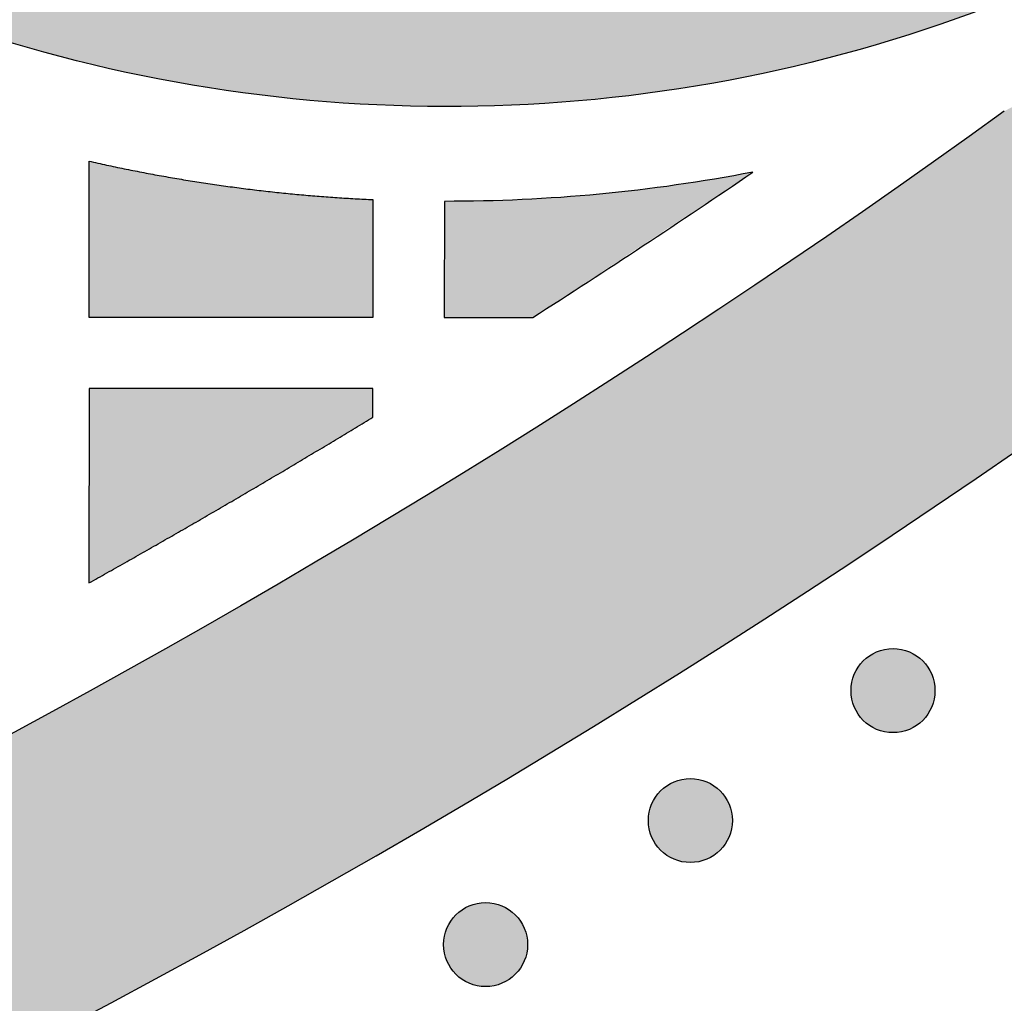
# Model space of a CAD drawing. Header units: millimetres. Extents: x -3873 to -97, y 912 to 4165.
# Tile 447 of 656: x -1476 to -1435, y 2566 to 2607. Entities that reach past the tile are written whole.
import ezdxf

# ---------------------------------------------------------------- set-up
doc = ezdxf.new("R2010")
doc.units = ezdxf.units.MM
doc.layers.add('pattern', color=7, linetype='Continuous', true_color=0x000000)

msp = doc.modelspace()

# ---------------------------------------------------------------- hatches: boundary and pattern name
at = {"layer": 'pattern'}
for points in [[(-1506.426, 2685.341), (-1505.53, 2686.481), (-1504.664, 2687.648), (-1503.83, 2688.842), (-1503.027, 2690.062), (-1502.258, 2691.306), (-1501.524, 2692.572), (-1500.825, 2693.86), (-1500.162, 2695.167), (-1499.537, 2696.493), (-1498.949, 2697.835), (-1498.401, 2699.192), (-1497.891, 2700.563), (-1497.42, 2701.945), (-1496.99, 2703.337), (-1496.6, 2704.737), (-1496.25, 2706.143), (-1496.062, 2704.601), (-1495.833, 2703.061), (-1495.564, 2701.524), (-1495.254, 2699.993), (-1494.903, 2698.467), (-1494.512, 2696.95), (-1494.08, 2695.443), (-1493.609, 2693.947), (-1493.099, 2692.464), (-1492.55, 2690.995), (-1491.963, 2689.543), (-1491.338, 2688.107), (-1490.677, 2686.691), (-1489.981, 2685.295), (-1489.249, 2683.921), (-1488.484, 2682.569), (-1489.465, 2680.77), (-1490.391, 2678.938), (-1491.26, 2677.076), (-1492.07, 2675.187), (-1492.821, 2673.274), (-1493.511, 2671.339), (-1494.139, 2669.385), (-1494.705, 2667.415), (-1494.94, 2666.514), (-1495.159, 2665.607), (-1495.363, 2664.693), (-1495.551, 2663.775), (-1495.722, 2662.851), (-1495.877, 2661.923), (-1496.016, 2660.99), (-1496.138, 2660.054), (-1496.243, 2659.115), (-1496.331, 2658.173), (-1496.402, 2657.228), (-1496.456, 2656.281), (-1496.493, 2655.333), (-1496.513, 2654.384), (-1496.515, 2653.435), (-1496.501, 2652.485), (-1496.469, 2651.536), (-1496.419, 2650.588), (-1496.353, 2649.641), (-1496.269, 2648.696), (-1496.169, 2647.753), (-1496.051, 2646.813), (-1495.917, 2645.877), (-1495.765, 2644.944), (-1495.597, 2644.015), (-1495.413, 2643.09), (-1495.212, 2642.171), (-1494.996, 2641.257), (-1494.763, 2640.348), (-1494.515, 2639.446), (-1494.251, 2638.551), (-1493.972, 2637.663), (-1493.692, 2636.84), (-1493.387, 2636.021), (-1493.057, 2635.206), (-1492.701, 2634.397), (-1492.32, 2633.593), (-1491.914, 2632.798), (-1491.482, 2632.011), (-1491.026, 2631.235), (-1490.545, 2630.469), (-1490.04, 2629.716), (-1489.511, 2628.976), (-1488.959, 2628.251), (-1488.385, 2627.541), (-1487.789, 2626.848), (-1487.171, 2626.172), (-1486.534, 2625.515), (-1485.877, 2624.878), (-1485.201, 2624.261), (-1484.508, 2623.664), (-1483.798, 2623.09), (-1483.073, 2622.539), (-1482.333, 2622.01), (-1481.579, 2621.505), (-1480.814, 2621.024), (-1480.037, 2620.568), (-1479.25, 2620.136), (-1478.455, 2619.73), (-1477.652, 2619.349), (-1476.842, 2618.994), (-1476.027, 2618.663), (-1475.208, 2618.359), (-1474.385, 2618.079), (-1473.497, 2617.8), (-1472.601, 2617.537), (-1471.699, 2617.288), (-1470.791, 2617.056), (-1469.877, 2616.839), (-1468.957, 2616.639), (-1468.033, 2616.455), (-1467.104, 2616.287), (-1466.171, 2616.136), (-1465.234, 2616.001), (-1464.294, 2615.884), (-1463.351, 2615.783), (-1462.406, 2615.7), (-1461.459, 2615.634), (-1460.511, 2615.585), (-1459.562, 2615.553), (-1458.612, 2615.538), (-1457.663, 2615.541), (-1456.714, 2615.561), (-1455.766, 2615.598), (-1454.819, 2615.652), (-1453.875, 2615.723), (-1452.933, 2615.812), (-1451.993, 2615.917), (-1451.057, 2616.039), (-1450.125, 2616.178), (-1449.196, 2616.333), (-1448.273, 2616.505), (-1447.354, 2616.692), (-1446.441, 2616.896), (-1445.534, 2617.116), (-1444.633, 2617.351), (-1442.665, 2617.917), (-1440.713, 2618.545), (-1438.779, 2619.234), (-1436.867, 2619.984), (-1434.98, 2620.794), (-1433.12, 2621.662), (-1431.29, 2622.587), (-1429.492, 2623.567), (-1428.402, 2622.965), (-1427.3, 2622.382), (-1426.185, 2621.819), (-1425.059, 2621.278), (-1423.921, 2620.758), (-1422.774, 2620.259), (-1421.616, 2619.782), (-1420.45, 2619.328), (-1419.275, 2618.896), (-1418.092, 2618.486), (-1416.902, 2618.099), (-1415.705, 2617.735), (-1414.503, 2617.395), (-1413.295, 2617.078), (-1412.083, 2616.784), (-1410.867, 2616.513), (-1413.774, 2615.821), (-1416.663, 2615.04), (-1419.53, 2614.171), (-1422.37, 2613.216), (-1425.18, 2612.175), (-1427.956, 2611.049), (-1430.694, 2609.842), (-1433.391, 2608.554), (-1434.688, 2608.025), (-1436.001, 2607.524), (-1437.329, 2607.049), (-1438.672, 2606.602), (-1440.028, 2606.184), (-1441.397, 2605.795), (-1442.778, 2605.436), (-1444.169, 2605.106), (-1445.57, 2604.807), (-1446.98, 2604.539), (-1448.398, 2604.302), (-1449.823, 2604.096), (-1451.253, 2603.923), (-1452.688, 2603.781), (-1454.126, 2603.672), (-1455.567, 2603.595), (-1457.009, 2603.55), (-1458.451, 2603.537), (-1459.893, 2603.557), (-1461.333, 2603.61), (-1462.77, 2603.694), (-1464.202, 2603.81), (-1465.63, 2603.959), (-1467.051, 2604.138), (-1468.466, 2604.349), (-1469.872, 2604.591), (-1471.269, 2604.863), (-1472.655, 2605.165), (-1474.031, 2605.497), (-1475.395, 2605.857), (-1476.745, 2606.246), (-1478.082, 2606.663), (-1479.229, 2607.053), (-1480.371, 2607.477), (-1481.507, 2607.938), (-1482.636, 2608.433), (-1483.755, 2608.964), (-1484.865, 2609.531), (-1485.961, 2610.132), (-1487.044, 2610.768), (-1488.111, 2611.439), (-1489.162, 2612.143), (-1490.193, 2612.879), (-1491.204, 2613.649), (-1492.194, 2614.449), (-1493.16, 2615.28), (-1494.102, 2616.141), (-1495.018, 2617.029), (-1495.907, 2617.945), (-1496.768, 2618.887), (-1497.599, 2619.853), (-1498.4, 2620.843), (-1499.169, 2621.854), (-1499.906, 2622.885), (-1500.61, 2623.935), (-1501.281, 2625.002), (-1501.917, 2626.085), (-1502.518, 2627.182), (-1503.085, 2628.291), (-1503.616, 2629.411), (-1504.112, 2630.539), (-1504.573, 2631.675), (-1504.998, 2632.817), (-1505.387, 2633.964), (-1505.894, 2635.601), (-1506.357, 2637.252), (-1506.775, 2638.915), (-1507.149, 2640.588), (-1507.686, 2643.337), (-1508.148, 2646.108), (-1508.533, 2648.897), (-1508.842, 2651.702), (-1509.072, 2654.518), (-1509.224, 2657.343), (-1509.297, 2660.173), (-1509.291, 2663.005), (-1509.205, 2665.836), (-1509.041, 2668.662), (-1508.798, 2671.481), (-1508.476, 2674.288), (-1508.078, 2677.081), (-1507.602, 2679.856), (-1507.051, 2682.61)], [(-1434.745, 2603.343), (-1440.608, 2599.19), (-1446.567, 2595.14), (-1452.618, 2591.194), (-1458.759, 2587.356), (-1464.987, 2583.629), (-1471.298, 2580.015), (-1477.691, 2576.518), (-1484.162, 2573.14), (-1490.707, 2569.883), (-1497.323, 2566.75), (-1504.007, 2563.744), (-1510.754, 2560.865), (-1517.561, 2558.117), (-1524.425, 2555.501), (-1531.341, 2553.018), (-1538.306, 2550.671), (-1545.316, 2548.461), (-1552.366, 2546.389), (-1559.452, 2544.455), (-1566.571, 2542.662), (-1573.718, 2541.009), (-1580.889, 2539.497), (-1588.08, 2538.127), (-1595.287, 2536.899), (-1602.505, 2535.813), (-1609.73, 2534.869), (-1616.959, 2534.066), (-1624.187, 2533.405), (-1631.41, 2532.884), (-1638.624, 2532.504), (-1645.825, 2532.263), (-1653.008, 2532.16), (-1653.008, 2520.16), (-1644.613, 2520.29), (-1636.193, 2520.603), (-1627.753, 2521.1), (-1619.299, 2521.784), (-1610.838, 2522.656), (-1602.375, 2523.716), (-1593.916, 2524.966), (-1585.469, 2526.405), (-1577.038, 2528.033), (-1568.632, 2529.852), (-1560.255, 2531.859), (-1551.915, 2534.055), (-1543.617, 2536.439), (-1535.369, 2539.008), (-1527.175, 2541.762), (-1519.044, 2544.699), (-1510.979, 2547.817), (-1502.988, 2551.112), (-1495.077, 2554.584), (-1487.251, 2558.227), (-1479.515, 2562.041), (-1471.875, 2566.02), (-1464.337, 2570.162), (-1456.906, 2574.463), (-1449.586, 2578.918), (-1442.382, 2583.523), (-1435.298, 2588.274), (-1428.34, 2593.167), (-1421.51, 2598.196), (-1414.813, 2603.356), (-1408.253, 2608.643), (-1401.832, 2614.052), (-1403.975, 2613.744), (-1406.115, 2613.387), (-1408.249, 2612.98), (-1410.376, 2612.524), (-1412.495, 2612.019), (-1414.603, 2611.464), (-1416.698, 2610.861), (-1418.78, 2610.21), (-1420.847, 2609.512), (-1422.896, 2608.766), (-1424.927, 2607.973), (-1426.937, 2607.135), (-1428.925, 2606.252), (-1430.89, 2605.325), (-1432.831, 2604.355)], [(-1473.411, 2594.63), (-1473.409, 2601.234), (-1471.93, 2600.915), (-1470.442, 2600.629), (-1468.948, 2600.375), (-1467.449, 2600.155), (-1465.944, 2599.968), (-1464.437, 2599.815), (-1462.927, 2599.695), (-1461.416, 2599.609), (-1461.416, 2594.631)], [(-1454.667, 2594.631), (-1445.37, 2600.77), (-1446.98, 2600.479), (-1448.598, 2600.228), (-1450.222, 2600.015), (-1451.851, 2599.841), (-1453.484, 2599.706), (-1455.119, 2599.61), (-1456.755, 2599.554), (-1458.391, 2599.537), (-1458.415, 2594.631)], [(-1473.412, 2591.63), (-1473.414, 2583.424), (-1467.383, 2586.87), (-1461.415, 2590.426), (-1461.415, 2591.631)], [(-1440.701, 2577.623), (-1440.673, 2577.595), (-1440.644, 2577.568), (-1440.614, 2577.542), (-1440.584, 2577.515), (-1440.552, 2577.49), (-1440.519, 2577.464), (-1440.486, 2577.44), (-1440.452, 2577.416), (-1440.417, 2577.392), (-1440.381, 2577.369), (-1440.345, 2577.347), (-1440.308, 2577.326), (-1440.27, 2577.306), (-1440.231, 2577.286), (-1440.191, 2577.267), (-1440.151, 2577.249), (-1440.111, 2577.232), (-1440.069, 2577.216), (-1440.027, 2577.201), (-1439.985, 2577.187), (-1439.942, 2577.174), (-1439.898, 2577.162), (-1439.855, 2577.151), (-1439.81, 2577.141), (-1439.766, 2577.132), (-1439.721, 2577.125), (-1439.675, 2577.118), (-1439.63, 2577.113), (-1439.584, 2577.109), (-1439.538, 2577.106), (-1439.493, 2577.104), (-1439.447, 2577.103), (-1439.401, 2577.104), (-1439.355, 2577.106), (-1439.309, 2577.109), (-1439.263, 2577.113), (-1439.218, 2577.118), (-1439.173, 2577.125), (-1439.128, 2577.132), (-1439.083, 2577.141), (-1439.039, 2577.151), (-1438.995, 2577.162), (-1438.951, 2577.174), (-1438.908, 2577.187), (-1438.866, 2577.201), (-1438.824, 2577.216), (-1438.783, 2577.232), (-1438.742, 2577.249), (-1438.702, 2577.267), (-1438.662, 2577.286), (-1438.624, 2577.306), (-1438.586, 2577.326), (-1438.548, 2577.348), (-1438.512, 2577.37), (-1438.476, 2577.392), (-1438.441, 2577.416), (-1438.407, 2577.44), (-1438.374, 2577.464), (-1438.341, 2577.49), (-1438.31, 2577.515), (-1438.279, 2577.542), (-1438.249, 2577.568), (-1438.22, 2577.596), (-1438.192, 2577.623), (-1438.165, 2577.651), (-1438.137, 2577.68), (-1438.111, 2577.71), (-1438.084, 2577.741), (-1438.059, 2577.773), (-1438.033, 2577.805), (-1438.009, 2577.838), (-1437.985, 2577.872), (-1437.961, 2577.907), (-1437.939, 2577.943), (-1437.917, 2577.98), (-1437.895, 2578.017), (-1437.875, 2578.055), (-1437.855, 2578.094), (-1437.836, 2578.133), (-1437.818, 2578.173), (-1437.801, 2578.214), (-1437.785, 2578.255), (-1437.77, 2578.297), (-1437.756, 2578.34), (-1437.743, 2578.383), (-1437.731, 2578.426), (-1437.72, 2578.47), (-1437.71, 2578.514), (-1437.701, 2578.559), (-1437.694, 2578.604), (-1437.687, 2578.649), (-1437.682, 2578.695), (-1437.678, 2578.74), (-1437.675, 2578.786), (-1437.673, 2578.832), (-1437.673, 2578.878), (-1437.673, 2578.924), (-1437.675, 2578.97), (-1437.678, 2579.015), (-1437.682, 2579.061), (-1437.687, 2579.106), (-1437.694, 2579.152), (-1437.701, 2579.197), (-1437.71, 2579.241), (-1437.72, 2579.286), (-1437.731, 2579.33), (-1437.743, 2579.373), (-1437.756, 2579.416), (-1437.77, 2579.458), (-1437.785, 2579.5), (-1437.801, 2579.542), (-1437.819, 2579.582), (-1437.836, 2579.623), (-1437.855, 2579.662), (-1437.875, 2579.701), (-1437.895, 2579.739), (-1437.917, 2579.776), (-1437.939, 2579.812), (-1437.962, 2579.848), (-1437.985, 2579.883), (-1438.009, 2579.917), (-1438.034, 2579.951), (-1438.059, 2579.983), (-1438.085, 2580.015), (-1438.111, 2580.045), (-1438.138, 2580.075), (-1438.165, 2580.104), (-1438.192, 2580.132), (-1438.22, 2580.16), (-1438.249, 2580.187), (-1438.279, 2580.214), (-1438.31, 2580.24), (-1438.342, 2580.266), (-1438.374, 2580.291), (-1438.407, 2580.316), (-1438.442, 2580.34), (-1438.476, 2580.363), (-1438.512, 2580.386), (-1438.549, 2580.408), (-1438.586, 2580.429), (-1438.624, 2580.45), (-1438.663, 2580.469), (-1438.702, 2580.488), (-1438.742, 2580.506), (-1438.783, 2580.523), (-1438.824, 2580.539), (-1438.866, 2580.554), (-1438.909, 2580.568), (-1438.952, 2580.581), (-1438.995, 2580.593), (-1439.039, 2580.604), (-1439.083, 2580.614), (-1439.128, 2580.623), (-1439.173, 2580.631), (-1439.218, 2580.637), (-1439.264, 2580.642), (-1439.309, 2580.647), (-1439.355, 2580.65), (-1439.401, 2580.651), (-1439.447, 2580.652), (-1439.493, 2580.651), (-1439.539, 2580.65), (-1439.585, 2580.647), (-1439.63, 2580.642), (-1439.676, 2580.637), (-1439.721, 2580.631), (-1439.766, 2580.623), (-1439.811, 2580.614), (-1439.855, 2580.604), (-1439.899, 2580.593), (-1439.942, 2580.581), (-1439.985, 2580.568), (-1440.028, 2580.554), (-1440.07, 2580.539), (-1440.111, 2580.523), (-1440.152, 2580.506), (-1440.192, 2580.488), (-1440.231, 2580.469), (-1440.27, 2580.449), (-1440.308, 2580.429), (-1440.345, 2580.408), (-1440.382, 2580.386), (-1440.417, 2580.363), (-1440.452, 2580.34), (-1440.486, 2580.315), (-1440.52, 2580.291), (-1440.552, 2580.266), (-1440.584, 2580.24), (-1440.614, 2580.214), (-1440.644, 2580.187), (-1440.673, 2580.16), (-1440.702, 2580.132), (-1440.729, 2580.104), (-1440.756, 2580.075), (-1440.783, 2580.045), (-1440.809, 2580.014), (-1440.835, 2579.983), (-1440.86, 2579.95), (-1440.885, 2579.917), (-1440.909, 2579.883), (-1440.932, 2579.848), (-1440.955, 2579.812), (-1440.977, 2579.776), (-1440.998, 2579.738), (-1441.019, 2579.7), (-1441.038, 2579.662), (-1441.057, 2579.622), (-1441.075, 2579.582), (-1441.092, 2579.541), (-1441.108, 2579.5), (-1441.123, 2579.458), (-1441.138, 2579.416), (-1441.151, 2579.373), (-1441.163, 2579.329), (-1441.174, 2579.285), (-1441.183, 2579.241), (-1441.192, 2579.196), (-1441.2, 2579.151), (-1441.206, 2579.106), (-1441.212, 2579.061), (-1441.216, 2579.015), (-1441.219, 2578.969), (-1441.221, 2578.923), (-1441.221, 2578.877), (-1441.221, 2578.832), (-1441.219, 2578.786), (-1441.216, 2578.74), (-1441.212, 2578.694), (-1441.206, 2578.649), (-1441.2, 2578.604), (-1441.192, 2578.559), (-1441.183, 2578.514), (-1441.174, 2578.47), (-1441.163, 2578.426), (-1441.151, 2578.382), (-1441.137, 2578.339), (-1441.123, 2578.297), (-1441.108, 2578.255), (-1441.092, 2578.214), (-1441.075, 2578.173), (-1441.057, 2578.133), (-1441.038, 2578.093), (-1441.019, 2578.055), (-1440.998, 2578.017), (-1440.977, 2577.979), (-1440.955, 2577.943), (-1440.932, 2577.907), (-1440.909, 2577.872), (-1440.885, 2577.838), (-1440.86, 2577.805), (-1440.835, 2577.772), (-1440.809, 2577.741), (-1440.783, 2577.71), (-1440.756, 2577.68), (-1440.729, 2577.651)], [(-1449.263, 2572.14), (-1449.235, 2572.112), (-1449.206, 2572.085), (-1449.176, 2572.058), (-1449.145, 2572.032), (-1449.114, 2572.006), (-1449.081, 2571.981), (-1449.048, 2571.956), (-1449.014, 2571.932), (-1448.979, 2571.909), (-1448.943, 2571.886), (-1448.907, 2571.864), (-1448.869, 2571.843), (-1448.831, 2571.822), (-1448.793, 2571.803), (-1448.753, 2571.784), (-1448.713, 2571.766), (-1448.672, 2571.749), (-1448.631, 2571.733), (-1448.589, 2571.718), (-1448.547, 2571.704), (-1448.504, 2571.691), (-1448.46, 2571.679), (-1448.416, 2571.668), (-1448.372, 2571.658), (-1448.327, 2571.649), (-1448.282, 2571.641), (-1448.237, 2571.635), (-1448.192, 2571.63), (-1448.146, 2571.625), (-1448.1, 2571.622), (-1448.054, 2571.621), (-1448.008, 2571.62), (-1447.962, 2571.621), (-1447.916, 2571.622), (-1447.871, 2571.625), (-1447.825, 2571.63), (-1447.78, 2571.635), (-1447.734, 2571.641), (-1447.689, 2571.649), (-1447.645, 2571.658), (-1447.6, 2571.668), (-1447.557, 2571.679), (-1447.513, 2571.691), (-1447.47, 2571.704), (-1447.428, 2571.718), (-1447.386, 2571.733), (-1447.344, 2571.749), (-1447.304, 2571.766), (-1447.264, 2571.784), (-1447.224, 2571.803), (-1447.185, 2571.823), (-1447.147, 2571.843), (-1447.11, 2571.864), (-1447.074, 2571.886), (-1447.038, 2571.909), (-1447.003, 2571.933), (-1446.969, 2571.957), (-1446.936, 2571.981), (-1446.903, 2572.006), (-1446.872, 2572.032), (-1446.841, 2572.058), (-1446.811, 2572.085), (-1446.782, 2572.112), (-1446.754, 2572.14), (-1446.726, 2572.168), (-1446.699, 2572.197), (-1446.672, 2572.227), (-1446.646, 2572.258), (-1446.62, 2572.289), (-1446.595, 2572.322), (-1446.57, 2572.355), (-1446.546, 2572.389), (-1446.523, 2572.424), (-1446.5, 2572.46), (-1446.478, 2572.496), (-1446.457, 2572.534), (-1446.436, 2572.572), (-1446.417, 2572.61), (-1446.398, 2572.65), (-1446.38, 2572.69), (-1446.363, 2572.731), (-1446.347, 2572.772), (-1446.332, 2572.814), (-1446.318, 2572.856), (-1446.305, 2572.899), (-1446.293, 2572.943), (-1446.282, 2572.987), (-1446.272, 2573.031), (-1446.263, 2573.076), (-1446.255, 2573.121), (-1446.249, 2573.166), (-1446.244, 2573.211), (-1446.239, 2573.257), (-1446.237, 2573.303), (-1446.235, 2573.349), (-1446.234, 2573.395), (-1446.235, 2573.44), (-1446.237, 2573.486), (-1446.239, 2573.532), (-1446.244, 2573.578), (-1446.249, 2573.623), (-1446.255, 2573.669), (-1446.263, 2573.713), (-1446.272, 2573.758), (-1446.282, 2573.802), (-1446.293, 2573.846), (-1446.305, 2573.89), (-1446.318, 2573.933), (-1446.332, 2573.975), (-1446.347, 2574.017), (-1446.363, 2574.059), (-1446.38, 2574.099), (-1446.398, 2574.139), (-1446.417, 2574.179), (-1446.437, 2574.218), (-1446.457, 2574.256), (-1446.478, 2574.293), (-1446.5, 2574.329), (-1446.523, 2574.365), (-1446.547, 2574.4), (-1446.571, 2574.434), (-1446.595, 2574.467), (-1446.62, 2574.5), (-1446.646, 2574.531), (-1446.673, 2574.562), (-1446.699, 2574.592), (-1446.726, 2574.621), (-1446.754, 2574.649), (-1446.782, 2574.677), (-1446.811, 2574.704), (-1446.841, 2574.731), (-1446.872, 2574.757), (-1446.903, 2574.783), (-1446.936, 2574.808), (-1446.969, 2574.832), (-1447.003, 2574.856), (-1447.038, 2574.88), (-1447.074, 2574.903), (-1447.11, 2574.925), (-1447.148, 2574.946), (-1447.186, 2574.966), (-1447.224, 2574.986), (-1447.264, 2575.005), (-1447.304, 2575.023), (-1447.345, 2575.04), (-1447.386, 2575.056), (-1447.428, 2575.071), (-1447.47, 2575.085), (-1447.513, 2575.098), (-1447.557, 2575.11), (-1447.601, 2575.121), (-1447.645, 2575.131), (-1447.69, 2575.14), (-1447.735, 2575.147), (-1447.78, 2575.154), (-1447.825, 2575.159), (-1447.871, 2575.163), (-1447.917, 2575.166), (-1447.963, 2575.168), (-1448.009, 2575.169), (-1448.055, 2575.168), (-1448.1, 2575.166), (-1448.146, 2575.163), (-1448.192, 2575.159), (-1448.237, 2575.154), (-1448.283, 2575.147), (-1448.328, 2575.14), (-1448.372, 2575.131), (-1448.416, 2575.121), (-1448.46, 2575.11), (-1448.504, 2575.098), (-1448.547, 2575.085), (-1448.589, 2575.071), (-1448.631, 2575.056), (-1448.673, 2575.04), (-1448.713, 2575.023), (-1448.753, 2575.005), (-1448.793, 2574.986), (-1448.832, 2574.966), (-1448.87, 2574.946), (-1448.907, 2574.924), (-1448.943, 2574.902), (-1448.979, 2574.88), (-1449.014, 2574.856), (-1449.048, 2574.832), (-1449.081, 2574.808), (-1449.114, 2574.782), (-1449.145, 2574.757), (-1449.176, 2574.73), (-1449.206, 2574.704), (-1449.235, 2574.676), (-1449.263, 2574.649), (-1449.291, 2574.621), (-1449.318, 2574.592), (-1449.345, 2574.562), (-1449.371, 2574.531), (-1449.397, 2574.5), (-1449.422, 2574.467), (-1449.446, 2574.434), (-1449.47, 2574.4), (-1449.494, 2574.365), (-1449.517, 2574.329), (-1449.539, 2574.293), (-1449.56, 2574.255), (-1449.58, 2574.217), (-1449.6, 2574.179), (-1449.619, 2574.139), (-1449.637, 2574.099), (-1449.654, 2574.058), (-1449.67, 2574.017), (-1449.685, 2573.975), (-1449.699, 2573.932), (-1449.712, 2573.89), (-1449.724, 2573.846), (-1449.735, 2573.802), (-1449.745, 2573.758), (-1449.754, 2573.713), (-1449.761, 2573.668), (-1449.768, 2573.623), (-1449.773, 2573.578), (-1449.777, 2573.532), (-1449.78, 2573.486), (-1449.782, 2573.44), (-1449.783, 2573.394), (-1449.782, 2573.348), (-1449.78, 2573.302), (-1449.777, 2573.257), (-1449.773, 2573.211), (-1449.768, 2573.166), (-1449.761, 2573.12), (-1449.754, 2573.075), (-1449.745, 2573.031), (-1449.735, 2572.986), (-1449.724, 2572.943), (-1449.712, 2572.899), (-1449.699, 2572.856), (-1449.685, 2572.814), (-1449.67, 2572.772), (-1449.654, 2572.73), (-1449.637, 2572.69), (-1449.619, 2572.649), (-1449.6, 2572.61), (-1449.58, 2572.571), (-1449.56, 2572.533), (-1449.539, 2572.496), (-1449.516, 2572.46), (-1449.494, 2572.424), (-1449.47, 2572.389), (-1449.446, 2572.355), (-1449.422, 2572.322), (-1449.396, 2572.289), (-1449.371, 2572.257), (-1449.344, 2572.227), (-1449.318, 2572.197), (-1449.291, 2572.168)], [(-1457.912, 2566.9), (-1457.884, 2566.873), (-1457.855, 2566.845), (-1457.825, 2566.819), (-1457.794, 2566.793), (-1457.763, 2566.767), (-1457.73, 2566.742), (-1457.697, 2566.717), (-1457.663, 2566.693), (-1457.628, 2566.669), (-1457.592, 2566.647), (-1457.556, 2566.625), (-1457.519, 2566.603), (-1457.481, 2566.583), (-1457.442, 2566.563), (-1457.402, 2566.544), (-1457.362, 2566.526), (-1457.322, 2566.509), (-1457.28, 2566.493), (-1457.238, 2566.478), (-1457.196, 2566.464), (-1457.153, 2566.451), (-1457.109, 2566.439), (-1457.065, 2566.428), (-1457.021, 2566.418), (-1456.977, 2566.409), (-1456.932, 2566.402), (-1456.886, 2566.395), (-1456.841, 2566.39), (-1456.795, 2566.386), (-1456.749, 2566.383), (-1456.704, 2566.381), (-1456.658, 2566.381), (-1456.612, 2566.381), (-1456.566, 2566.383), (-1456.52, 2566.386), (-1456.474, 2566.39), (-1456.429, 2566.395), (-1456.384, 2566.402), (-1456.339, 2566.41), (-1456.294, 2566.418), (-1456.25, 2566.428), (-1456.206, 2566.439), (-1456.162, 2566.451), (-1456.119, 2566.464), (-1456.077, 2566.478), (-1456.035, 2566.493), (-1455.994, 2566.51), (-1455.953, 2566.527), (-1455.913, 2566.545), (-1455.873, 2566.563), (-1455.835, 2566.583), (-1455.797, 2566.604), (-1455.759, 2566.625), (-1455.723, 2566.647), (-1455.687, 2566.67), (-1455.652, 2566.693), (-1455.618, 2566.717), (-1455.585, 2566.742), (-1455.552, 2566.767), (-1455.521, 2566.793), (-1455.49, 2566.819), (-1455.46, 2566.846), (-1455.431, 2566.873), (-1455.403, 2566.9), (-1455.376, 2566.929), (-1455.348, 2566.958), (-1455.322, 2566.987), (-1455.295, 2567.018), (-1455.27, 2567.05), (-1455.244, 2567.082), (-1455.22, 2567.116), (-1455.196, 2567.15), (-1455.172, 2567.185), (-1455.15, 2567.22), (-1455.128, 2567.257), (-1455.106, 2567.294), (-1455.086, 2567.332), (-1455.066, 2567.371), (-1455.047, 2567.41), (-1455.029, 2567.45), (-1455.012, 2567.491), (-1454.996, 2567.532), (-1454.981, 2567.574), (-1454.967, 2567.617), (-1454.954, 2567.66), (-1454.942, 2567.703), (-1454.931, 2567.747), (-1454.921, 2567.791), (-1454.912, 2567.836), (-1454.905, 2567.881), (-1454.898, 2567.926), (-1454.893, 2567.972), (-1454.889, 2568.017), (-1454.886, 2568.063), (-1454.884, 2568.109), (-1454.883, 2568.155), (-1454.884, 2568.201), (-1454.886, 2568.247), (-1454.889, 2568.293), (-1454.893, 2568.338), (-1454.898, 2568.384), (-1454.905, 2568.429), (-1454.912, 2568.474), (-1454.921, 2568.519), (-1454.931, 2568.563), (-1454.942, 2568.607), (-1454.954, 2568.65), (-1454.967, 2568.693), (-1454.981, 2568.736), (-1454.996, 2568.778), (-1455.012, 2568.819), (-1455.029, 2568.86), (-1455.047, 2568.9), (-1455.066, 2568.939), (-1455.086, 2568.978), (-1455.106, 2569.016), (-1455.128, 2569.053), (-1455.15, 2569.09), (-1455.172, 2569.125), (-1455.196, 2569.16), (-1455.22, 2569.194), (-1455.245, 2569.228), (-1455.27, 2569.26), (-1455.296, 2569.292), (-1455.322, 2569.323), (-1455.349, 2569.352), (-1455.376, 2569.381), (-1455.403, 2569.41), (-1455.431, 2569.437), (-1455.46, 2569.464), (-1455.49, 2569.491), (-1455.521, 2569.517), (-1455.553, 2569.543), (-1455.585, 2569.568), (-1455.618, 2569.593), (-1455.653, 2569.617), (-1455.687, 2569.64), (-1455.723, 2569.663), (-1455.76, 2569.685), (-1455.797, 2569.706), (-1455.835, 2569.727), (-1455.874, 2569.747), (-1455.913, 2569.765), (-1455.953, 2569.783), (-1455.994, 2569.8), (-1456.035, 2569.816), (-1456.077, 2569.832), (-1456.12, 2569.846), (-1456.163, 2569.859), (-1456.206, 2569.871), (-1456.25, 2569.882), (-1456.294, 2569.892), (-1456.339, 2569.9), (-1456.384, 2569.908), (-1456.429, 2569.914), (-1456.475, 2569.92), (-1456.52, 2569.924), (-1456.566, 2569.927), (-1456.612, 2569.929), (-1456.658, 2569.929), (-1456.704, 2569.929), (-1456.75, 2569.927), (-1456.796, 2569.924), (-1456.841, 2569.92), (-1456.887, 2569.914), (-1456.932, 2569.908), (-1456.977, 2569.9), (-1457.021, 2569.892), (-1457.066, 2569.882), (-1457.11, 2569.871), (-1457.153, 2569.859), (-1457.196, 2569.846), (-1457.239, 2569.831), (-1457.281, 2569.816), (-1457.322, 2569.8), (-1457.363, 2569.783), (-1457.403, 2569.765), (-1457.442, 2569.746), (-1457.481, 2569.727), (-1457.519, 2569.706), (-1457.556, 2569.685), (-1457.593, 2569.663), (-1457.628, 2569.64), (-1457.663, 2569.617), (-1457.697, 2569.593), (-1457.731, 2569.568), (-1457.763, 2569.543), (-1457.795, 2569.517), (-1457.825, 2569.491), (-1457.855, 2569.464), (-1457.884, 2569.437), (-1457.912, 2569.409), (-1457.94, 2569.381), (-1457.967, 2569.352), (-1457.994, 2569.322), (-1458.02, 2569.292), (-1458.046, 2569.26), (-1458.071, 2569.228), (-1458.096, 2569.194), (-1458.12, 2569.16), (-1458.143, 2569.125), (-1458.166, 2569.09), (-1458.188, 2569.053), (-1458.209, 2569.016), (-1458.23, 2568.978), (-1458.249, 2568.939), (-1458.268, 2568.9), (-1458.286, 2568.859), (-1458.303, 2568.819), (-1458.319, 2568.777), (-1458.334, 2568.735), (-1458.349, 2568.693), (-1458.362, 2568.65), (-1458.374, 2568.607), (-1458.385, 2568.563), (-1458.394, 2568.518), (-1458.403, 2568.474), (-1458.411, 2568.429), (-1458.417, 2568.383), (-1458.423, 2568.338), (-1458.427, 2568.292), (-1458.43, 2568.247), (-1458.431, 2568.201), (-1458.432, 2568.155), (-1458.431, 2568.109), (-1458.43, 2568.063), (-1458.427, 2568.017), (-1458.423, 2567.972), (-1458.417, 2567.926), (-1458.411, 2567.881), (-1458.403, 2567.836), (-1458.394, 2567.791), (-1458.385, 2567.747), (-1458.374, 2567.703), (-1458.362, 2567.66), (-1458.348, 2567.617), (-1458.334, 2567.574), (-1458.319, 2567.532), (-1458.303, 2567.491), (-1458.286, 2567.45), (-1458.268, 2567.41), (-1458.249, 2567.371), (-1458.23, 2567.332), (-1458.209, 2567.294), (-1458.188, 2567.257), (-1458.166, 2567.22), (-1458.143, 2567.184), (-1458.12, 2567.149), (-1458.096, 2567.115), (-1458.071, 2567.082), (-1458.046, 2567.05), (-1458.02, 2567.018), (-1457.994, 2566.987), (-1457.967, 2566.957), (-1457.94, 2566.928)]]:
    msp.add_hatch(color=256, dxfattribs=at).paths.add_polyline_path(points, flags=0)

# ---------------------------------------------------------------- linework, layer by layer
for p, q in [((-1473.411, 2594.63), (-1473.409, 2601.234)), ((-1461.416, 2599.609), (-1461.416, 2594.631)), ((-1473.412, 2591.63), (-1473.414, 2583.424)), ((-1461.415, 2590.426), (-1461.415, 2591.631))]:
    msp.add_line(p, q, dxfattribs=at)
msp.add_lwpolyline([(-1458.391, 2599.537), (-1458.415, 2594.631), (-1454.667, 2594.631)], dxfattribs=at)
for centre in [(-1439.447, 2578.878), (-1448.008, 2573.394), (-1456.658, 2568.155)]:
    msp.add_circle(centre, 1.774, dxfattribs=at)
for centre, radius, start, end in [((-1654.795, 2907.856), 387.7, 270.26416, 310.72828), ((-1654.795, 2907.855), 371.699, 302.57562, 304.29297)]:
    msp.add_arc(centre, radius, start, end, dxfattribs=at)
at = {"layer": 'pattern', "extrusion": (0, 0, -1)}
for centre, radius, start, end in [((1458.283, 2667.803), 64.266, 247.21157, 287.94413), ((1654.795, 2907.856), 375.7, 234.147, 269.72755), ((1458.283, 2667.803), 68.266, 259.0966, 270.09073)]:
    msp.add_arc(centre, radius, start, end, dxfattribs=at)
at = {"layer": 'pattern'}
for points, weights in [([(-1473.409, 2601.234), (-1467.485, 2599.888), (-1461.416, 2599.609)], [1, 0.996063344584, 1]), ([(-1473.414, 2583.424), (-1467.351, 2586.815), (-1461.415, 2590.426)], [1, 0.99983275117, 1])]:
    msp.add_rational_spline(points, weights, degree=2, dxfattribs=at)
for points in [[(-1461.416, 2594.631), (-1467.415, 2594.63), (-1473.411, 2594.63)], [(-1461.415, 2591.631), (-1467.415, 2591.63), (-1473.412, 2591.63)]]:
    msp.add_open_spline(points, degree=2, dxfattribs=at)

doc.saveas('drawing.dxf')
